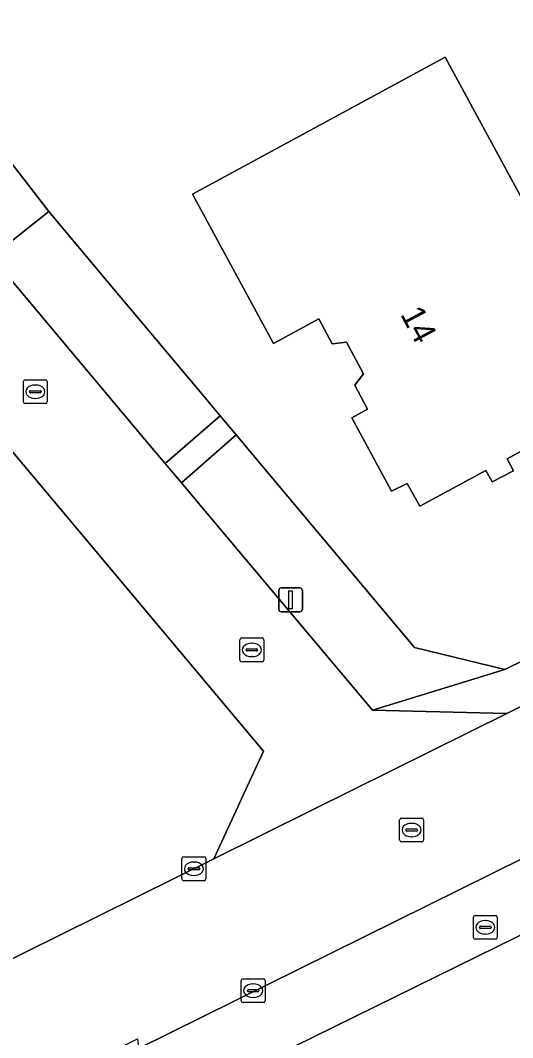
# Model space of a CAD drawing. Extents: x 157320 to 158835, y 386650 to 388491.
# Drawn here: x 158095.47 to 158116.05, y 386920.42 to 386962.99 of the extents above; entities that cross this region are included whole.
import ezdxf

# ---------------------------------------------------------------- set-up
doc = ezdxf.new("R2010")
doc.units = 0
for name, color, linetype in [('IMGEO_Brandkraan', 7, 'Continuous'), ('IMGEO_Erf', 7, 'Continuous'), ('IMGEO_Groenvoorziening', 7, 'Continuous'), ('IMGEO_Hek', 7, 'Continuous'), ('IMGEO_Kolk', 7, 'Continuous'), ('IMGEO_Lichtmast', 7, 'Continuous'), ('IMGEO_Pand', 7, 'Continuous'), ('IMGEO_Pand_nummerreeks', 7, 'Continuous'), ('IMGEO_Rijbaan_lokaal_gesloten', 7, 'Continuous'), ('IMGEO_Rijbaan_lokaal_open', 7, 'Continuous'), ('IMGEO_Rioolput', 7, 'Continuous'), ('IMGEO_Voetpad_open', 7, 'Continuous')]:
    doc.layers.add(name, color=color, linetype=linetype)

msp = doc.modelspace()

# ---------------------------------------------------------------- linework, layer by layer
at = {"layer": 'IMGEO_Brandkraan'}
for p, q in [((158114.404, 386924.61), (158114.404, 386925.462)), ((158114.479, 386925.536), (158115.331, 386925.536)), ((158114.892, 386925.316), (158114.917, 386925.316)), ((158115.405, 386925.462), (158115.405, 386924.61)), ((158114.663, 386925.03), (158114.663, 386925.042)), ((158115.101, 386924.993), (158114.703, 386924.993)), ((158114.706, 386925.079), (158115.104, 386925.079)), ((158114.915, 386924.756), (158114.89, 386924.756)), ((158115.147, 386925.042), (158115.147, 386925.03)), ((158115.331, 386924.536), (158114.479, 386924.536))]:
    msp.add_line(p, q, dxfattribs=at)
for points in [[(158114.404, 386924.61), (158114.404, 386925.462)], [(158114.479, 386925.536), (158115.331, 386925.536)], [(158115.405, 386925.462), (158115.405, 386924.61)], [(158115.331, 386924.536), (158114.479, 386924.536)]]:
    msp.add_lwpolyline(points, dxfattribs=at)
for centre, radius, start, end in [((158114.481, 386925.46), 0.0765, 91.552, 178.448), ((158114.481, 386925.46), 0.0765, 91.552, 178.448), ((158115.329, 386925.46), 0.0765, 1.552, 88.448), ((158115.329, 386925.46), 0.0765, 1.552, 88.448), ((158114.703, 386925.039), 0.0403, 85.8775, 175.7526), ((158114.7, 386925.029), 0.0366, 178.938, 274.7102), ((158115.104, 386925.036), 0.043, 264.8664, 352.4533), ((158115.108, 386925.041), 0.0386, 1.7309, 96.639), ((158114.481, 386924.612), 0.0765, 181.552, 268.448), ((158114.481, 386924.612), 0.0765, 181.552, 268.448), ((158115.329, 386924.612), 0.0765, 271.552, 358.448), ((158115.329, 386924.612), 0.0765, 271.552, 358.448)]:
    msp.add_arc(centre, radius, start, end, dxfattribs=at)
for centre, major_axis, ratio, start_param, end_param in [((158114.891, 386925.036), (-0.387, 0.002), 0.722429, 4.712389, 7.853982), ((158114.916, 386925.036), (-0.39, 0.002), 0.717154, 1.570796, 4.712389)]:
    msp.add_ellipse(centre, major_axis=major_axis, ratio=ratio, start_param=start_param, end_param=end_param, dxfattribs=at)
at = {"layer": 'IMGEO_Erf'}
for points in [[(158054.093, 387005.495), (158058.863, 387000), (158066.166, 386991.132), (158068.508, 386988.349), (158069.235, 386987.485), (158071.871, 386984.353), (158081.246, 386973.213), (158090.493, 386962.591), (158091.369, 386961.585), (158093.97, 386958.498), (158094.82, 386957.382), (158096.65, 386954.993), (158099.077, 386952.098), (158102.979, 386947.445), (158103.823, 386946.437), (158104.49, 386945.643), (158105.564, 386944.362), (158111.948, 386936.75), (158115.722, 386935.829), (158131.799, 386943.741)], [(158136.662, 386934.702), (158105.187, 386919.192), (158124.958, 386895.56)]]:
    msp.add_lwpolyline(points, dxfattribs=at)
msp.add_lwpolyline([(158120.844, 386947.396), (158115.812, 386944.647), (158116.083, 386944.148), (158115.194, 386943.687), (158114.922, 386944.151), (158112.164, 386942.666), (158111.643, 386943.617), (158110.986, 386943.286), (158109.327, 386946.365), (158109.985, 386946.722), (158109.445, 386947.732), (158109.808, 386948.196), (158109.097, 386949.529), (158108.507, 386949.455), (158107.941, 386950.496), (158106.054, 386949.467), (158102.657, 386955.715), (158113.227, 386961.449)], close=True, dxfattribs=at)
at = {"layer": 'IMGEO_Groenvoorziening'}
msp.add_lwpolyline([(158042.744, 387003.703), (158049.707, 386994.304), (158054.85, 386987.056), (158064.75, 386973.223), (158073.528, 386960.69), (158077.553, 386954.952), (158078.263, 386953.857), (158079.783, 386950.939), (158085.2, 386939.671), (158090.453, 386929.337), (158092.382, 386925.589), (158093.978, 386923.166), (158103.553, 386927.909), (158105.632, 386932.404), (158049.019, 387000), (158018.09, 387036.929)], dxfattribs=at)
for points in [[(158099.077, 386952.098), (158096.65, 386954.993), (158094.261, 386953.091), (158096.707, 386950.179), (158100.674, 386945.455), (158101.518, 386944.451), (158103.823, 386946.437), (158102.979, 386947.445)], [(158105.564, 386944.362), (158104.49, 386945.643), (158102.197, 386943.643), (158103.275, 386942.359), (158110.189, 386934.127), (158115.722, 386935.829), (158111.948, 386936.75)], [(158132.518, 386942.259), (158131.799, 386943.741), (158115.722, 386935.829), (158110.189, 386934.127), (158115.801, 386933.983)], [(158136.662, 386934.702), (158136.5, 386935.036), (158136.272, 386935.505), (158135.377, 386937.287), (158100.401, 386919.961), (158100.596, 386917.682), (158101.035, 386917.155), (158103.345, 386918.288), (158105.187, 386919.192)]]:
    msp.add_lwpolyline(points, close=True, dxfattribs=at)
at = {"layer": 'IMGEO_Hek'}
for points in [[(158096.536, 386955.128), (158096.624, 386955.024), (158099.077, 386952.098), (158102.979, 386947.445)], [(158102.979, 386947.445), (158103.823, 386946.437)], [(158103.823, 386946.437), (158104.49, 386945.643)], [(158104.49, 386945.643), (158105.564, 386944.362)], [(158105.564, 386944.362), (158111.948, 386936.75), (158115.722, 386935.829)], [(158115.722, 386935.829), (158131.799, 386943.741)]]:
    msp.add_lwpolyline(points, dxfattribs=at)
at = {"layer": 'IMGEO_Kolk'}
for p, q in [((158095.591, 386947.027), (158095.591, 386947.879)), ((158095.666, 386947.953), (158096.518, 386947.953)), ((158096.079, 386947.733), (158096.104, 386947.733)), ((158096.592, 386947.879), (158096.592, 386947.027)), ((158095.85, 386947.447), (158095.85, 386947.459)), ((158096.288, 386947.41), (158095.89, 386947.41)), ((158095.893, 386947.496), (158096.291, 386947.496)), ((158096.334, 386947.459), (158096.334, 386947.447)), ((158096.518, 386946.953), (158095.666, 386946.953)), ((158096.102, 386947.173), (158096.077, 386947.173)), ((158104.718, 386937.146), (158105.57, 386937.146)), ((158104.643, 386936.22), (158104.643, 386937.072)), ((158104.945, 386936.689), (158105.343, 386936.689)), ((158105.131, 386936.926), (158105.156, 386936.926)), ((158105.644, 386937.072), (158105.644, 386936.22)), ((158104.902, 386936.64), (158104.902, 386936.652)), ((158105.34, 386936.603), (158104.942, 386936.603)), ((158105.154, 386936.366), (158105.129, 386936.366)), ((158105.386, 386936.652), (158105.386, 386936.64)), ((158105.57, 386936.146), (158104.718, 386936.146)), ((158102.222, 386927.063), (158102.222, 386927.915)), ((158102.297, 386927.989), (158103.149, 386927.989)), ((158102.71, 386927.769), (158102.735, 386927.769)), ((158103.223, 386927.915), (158103.223, 386927.063)), ((158102.481, 386927.483), (158102.481, 386927.495)), ((158102.919, 386927.446), (158102.521, 386927.446)), ((158102.524, 386927.532), (158102.922, 386927.532)), ((158102.965, 386927.495), (158102.965, 386927.483)), ((158103.149, 386926.989), (158102.297, 386926.989)), ((158102.733, 386927.209), (158102.708, 386927.209)), ((158104.699, 386921.96), (158104.699, 386922.812)), ((158104.774, 386922.886), (158105.626, 386922.886)), ((158105.187, 386922.666), (158105.212, 386922.666)), ((158105.7, 386922.812), (158105.7, 386921.96)), ((158104.958, 386922.38), (158104.958, 386922.392)), ((158105.396, 386922.343), (158104.998, 386922.343)), ((158105.001, 386922.429), (158105.399, 386922.429)), ((158105.442, 386922.392), (158105.442, 386922.38)), ((158105.626, 386921.886), (158104.774, 386921.886)), ((158105.21, 386922.106), (158105.185, 386922.106))]:
    msp.add_line(p, q, dxfattribs=at)
for points in [[(158095.591, 386947.027), (158095.591, 386947.879)], [(158095.666, 386947.953), (158096.518, 386947.953)], [(158096.592, 386947.879), (158096.592, 386947.027)], [(158096.518, 386946.953), (158095.666, 386946.953)], [(158104.718, 386937.146), (158105.57, 386937.146)], [(158104.643, 386936.22), (158104.643, 386937.072)], [(158105.644, 386937.072), (158105.644, 386936.22)], [(158105.57, 386936.146), (158104.718, 386936.146)], [(158102.222, 386927.063), (158102.222, 386927.915)], [(158102.297, 386927.989), (158103.149, 386927.989)], [(158103.223, 386927.915), (158103.223, 386927.063)], [(158103.149, 386926.989), (158102.297, 386926.989)], [(158104.699, 386921.96), (158104.699, 386922.812)], [(158104.774, 386922.886), (158105.626, 386922.886)], [(158105.7, 386922.812), (158105.7, 386921.96)], [(158105.626, 386921.886), (158104.774, 386921.886)]]:
    msp.add_lwpolyline(points, dxfattribs=at)
for centre, radius, start, end in [((158095.668, 386947.877), 0.0765, 91.552, 178.448), ((158095.668, 386947.877), 0.0765, 91.552, 178.448), ((158096.516, 386947.877), 0.0765, 1.552, 88.448), ((158096.516, 386947.877), 0.0765, 1.552, 88.448), ((158095.89, 386947.456), 0.0403, 85.8775, 175.7526), ((158095.887, 386947.446), 0.0366, 178.938, 274.7102), ((158096.291, 386947.453), 0.043, 264.8664, 352.4533), ((158096.295, 386947.458), 0.0386, 1.7309, 96.639), ((158095.668, 386947.029), 0.0765, 181.552, 268.448), ((158095.668, 386947.029), 0.0765, 181.552, 268.448), ((158096.516, 386947.029), 0.0765, 271.552, 358.448), ((158096.516, 386947.029), 0.0765, 271.552, 358.448), ((158104.72, 386937.07), 0.0765, 91.552, 178.448), ((158104.72, 386937.07), 0.0765, 91.552, 178.448), ((158105.568, 386937.07), 0.0765, 1.552, 88.448), ((158105.568, 386937.07), 0.0765, 1.552, 88.448), ((158104.942, 386936.649), 0.0403, 85.8775, 175.7526), ((158105.347, 386936.651), 0.0386, 1.7309, 96.639), ((158104.939, 386936.639), 0.0366, 178.938, 274.7102), ((158105.343, 386936.646), 0.043, 264.8664, 352.4533), ((158104.72, 386936.222), 0.0765, 181.552, 268.448), ((158104.72, 386936.222), 0.0765, 181.552, 268.448), ((158105.568, 386936.222), 0.0765, 271.552, 358.448), ((158105.568, 386936.222), 0.0765, 271.552, 358.448), ((158102.299, 386927.913), 0.0765, 91.552, 178.448), ((158102.299, 386927.913), 0.0765, 91.552, 178.448), ((158103.147, 386927.913), 0.0765, 1.552, 88.448), ((158103.147, 386927.913), 0.0765, 1.552, 88.448), ((158102.521, 386927.492), 0.0403, 85.8775, 175.7526), ((158102.518, 386927.482), 0.0366, 178.938, 274.7102), ((158102.922, 386927.489), 0.043, 264.8664, 352.4533), ((158102.926, 386927.494), 0.0386, 1.7309, 96.639), ((158102.299, 386927.065), 0.0765, 181.552, 268.448), ((158102.299, 386927.065), 0.0765, 181.552, 268.448), ((158103.147, 386927.065), 0.0765, 271.552, 358.448), ((158103.147, 386927.065), 0.0765, 271.552, 358.448), ((158104.776, 386922.81), 0.0765, 91.552, 178.448), ((158104.776, 386922.81), 0.0765, 91.552, 178.448), ((158105.624, 386922.81), 0.0765, 1.552, 88.448), ((158105.624, 386922.81), 0.0765, 1.552, 88.448), ((158104.998, 386922.389), 0.0403, 85.8775, 175.7526), ((158104.995, 386922.379), 0.0366, 178.938, 274.7102), ((158105.399, 386922.386), 0.043, 264.8664, 352.4533), ((158105.403, 386922.391), 0.0386, 1.7309, 96.639), ((158104.776, 386921.962), 0.0765, 181.552, 268.448), ((158104.776, 386921.962), 0.0765, 181.552, 268.448), ((158105.624, 386921.962), 0.0765, 271.552, 358.448), ((158105.624, 386921.962), 0.0765, 271.552, 358.448)]:
    msp.add_arc(centre, radius, start, end, dxfattribs=at)
for centre, major_axis, ratio, start_param, end_param in [((158096.078, 386947.453), (-0.387, 0.002), 0.722429, 4.712389, 7.853982), ((158096.103, 386947.453), (-0.39, 0.002), 0.717154, 1.570796, 4.712389), ((158105.13, 386936.646), (-0.387, 0.002), 0.722429, 4.712389, 7.853982), ((158105.155, 386936.646), (-0.39, 0.002), 0.717154, 1.570796, 4.712389), ((158102.709, 386927.489), (-0.387, 0.002), 0.722429, 4.712389, 7.853982), ((158102.734, 386927.489), (-0.39, 0.002), 0.717154, 1.570796, 4.712389), ((158105.186, 386922.386), (-0.387, 0.002), 0.722429, 4.712389, 7.853982), ((158105.211, 386922.386), (-0.39, 0.002), 0.717154, 1.570796, 4.712389)]:
    msp.add_ellipse(centre, major_axis=major_axis, ratio=ratio, start_param=start_param, end_param=end_param, dxfattribs=at)
at = {"layer": 'IMGEO_Lichtmast'}
for p, q in [((158106.365, 386939.242), (158107.155, 386939.242)), ((158107.155, 386939.242), (158106.365, 386939.242)), ((158106.265, 386938.342), (158106.265, 386939.142)), ((158106.265, 386939.142), (158106.265, 386938.342)), ((158107.255, 386939.142), (158107.255, 386938.342)), ((158107.255, 386938.342), (158107.255, 386939.142)), ((158107.155, 386938.242), (158106.365, 386938.242)), ((158106.365, 386938.242), (158107.155, 386938.242))]:
    msp.add_line(p, q, dxfattribs=at)
msp.add_lwpolyline([(158106.685, 386939.117), (158106.835, 386939.117), (158106.835, 386938.367), (158106.685, 386938.367), (158106.685, 386939.117)], dxfattribs=at)
for centre, start, end in [((158106.365, 386939.142), 90, 180), ((158106.365, 386939.142), 90, 180), ((158107.155, 386939.142), 0, 90), ((158107.155, 386939.142), 360, 90), ((158106.365, 386938.342), 180, 270), ((158106.365, 386938.342), 180, 270), ((158107.155, 386938.342), 270, 0), ((158107.155, 386938.342), 270, 0)]:
    msp.add_arc(centre, 0.1, start, end, dxfattribs=at)
at = {"layer": 'IMGEO_Pand'}
msp.add_lwpolyline([(158112.164, 386942.666), (158114.922, 386944.151), (158115.194, 386943.687), (158116.083, 386944.148), (158115.812, 386944.647), (158120.844, 386947.396), (158113.227, 386961.449), (158102.657, 386955.715), (158106.054, 386949.467), (158107.941, 386950.496), (158108.507, 386949.455), (158109.097, 386949.529), (158109.808, 386948.196), (158109.445, 386947.732), (158109.985, 386946.722), (158109.327, 386946.365), (158110.986, 386943.286), (158111.643, 386943.617)], close=True, dxfattribs=at)
at = {"layer": 'IMGEO_Rijbaan_lokaal_gesloten'}
msp.add_lwpolyline([(158163.49, 386957.499), (158136.568, 386944.239), (158132.955, 386942.475), (158132.518, 386942.259), (158115.801, 386933.983), (158107.683, 386929.955), (158103.553, 386927.909), (158093.978, 386923.166), (158094.131, 386922.913), (158092.554, 386922.126), (158091.342, 386921.521), (158091.159, 386921.783), (158084.484, 386918.398), (158087.116, 386913.533), (158088.912, 386914.406), (158094.716, 386917.227), (158094.507, 386917.478), (158095.897, 386918.16), (158097.312, 386918.855), (158100.366, 386920.365), (158100.401, 386919.961), (158135.377, 386937.287), (158136.478, 386937.833), (158140.15, 386939.652)], dxfattribs=at)
at = {"layer": 'IMGEO_Rijbaan_lokaal_open'}
msp.add_lwpolyline([(157995.987, 387063.319), (158000, 387058.528), (158010.809, 387045.622), (158018.09, 387036.929), (158049.019, 387000), (158105.632, 386932.404), (158103.553, 386927.909), (158107.683, 386929.955), (158115.801, 386933.983), (158110.189, 386934.127), (158103.275, 386942.359), (158102.197, 386943.643), (158101.518, 386944.451), (158100.674, 386945.455), (158096.707, 386950.179), (158094.261, 386953.091), (158092.391, 386955.317), (158091.441, 386956.449), (158088.876, 386959.562), (158088.078, 386960.515), (158078.958, 386971.405), (158069.7, 386982.458), (158066.189, 386986.599), (158054.968, 387000)], dxfattribs=at)
msp.add_lwpolyline([(158093.97, 386958.498), (158091.369, 386961.585), (158090.493, 386962.591), (158088.078, 386960.515), (158088.876, 386959.562), (158091.441, 386956.449), (158092.391, 386955.317), (158094.261, 386953.091), (158096.65, 386954.993), (158094.82, 386957.382)], close=True, dxfattribs=at)
at = {"layer": 'IMGEO_Rioolput'}
for p, q in [((158111.323, 386928.683), (158111.323, 386929.535)), ((158111.398, 386929.609), (158112.25, 386929.609)), ((158112.324, 386929.535), (158112.324, 386928.683)), ((158111.582, 386929.103), (158111.582, 386929.115)), ((158112.02, 386929.066), (158111.622, 386929.066)), ((158111.625, 386929.152), (158112.023, 386929.152)), ((158111.811, 386929.389), (158111.836, 386929.389)), ((158112.066, 386929.115), (158112.066, 386929.103)), ((158112.25, 386928.609), (158111.398, 386928.609)), ((158111.834, 386928.829), (158111.809, 386928.829))]:
    msp.add_line(p, q, dxfattribs=at)
for points in [[(158111.323, 386928.683), (158111.323, 386929.535)], [(158111.398, 386929.609), (158112.25, 386929.609)], [(158112.324, 386929.535), (158112.324, 386928.683)], [(158112.25, 386928.609), (158111.398, 386928.609)]]:
    msp.add_lwpolyline(points, dxfattribs=at)
for centre, radius, start, end in [((158111.4, 386929.533), 0.0765, 91.552, 178.448), ((158111.4, 386929.533), 0.0765, 91.552, 178.448), ((158112.248, 386929.533), 0.0765, 1.552, 88.448), ((158112.248, 386929.533), 0.0765, 1.552, 88.448), ((158111.622, 386929.112), 0.0403, 85.8775, 175.7526), ((158111.619, 386929.102), 0.0366, 178.938, 274.7102), ((158112.023, 386929.109), 0.043, 264.8664, 352.4533), ((158112.027, 386929.114), 0.0386, 1.7309, 96.639), ((158111.4, 386928.685), 0.0765, 181.552, 268.448), ((158111.4, 386928.685), 0.0765, 181.552, 268.448), ((158112.248, 386928.685), 0.0765, 271.552, 358.448), ((158112.248, 386928.685), 0.0765, 271.552, 358.448)]:
    msp.add_arc(centre, radius, start, end, dxfattribs=at)
for centre, major_axis, ratio, start_param, end_param in [((158111.81, 386929.109), (-0.387, 0.002), 0.722429, 4.712389, 7.853982), ((158111.835, 386929.109), (-0.39, 0.002), 0.717154, 1.570796, 4.712389)]:
    msp.add_ellipse(centre, major_axis=major_axis, ratio=ratio, start_param=start_param, end_param=end_param, dxfattribs=at)
at = {"layer": 'IMGEO_Voetpad_open'}
msp.add_lwpolyline([(158103.823, 386946.437), (158101.518, 386944.451), (158102.197, 386943.643), (158104.49, 386945.643)], close=True, dxfattribs=at)

# ---------------------------------------------------------------- texts
at = {"layer": 'IMGEO_Pand_nummerreeks'}
msp.add_text('14', height=1, rotation=298.0747, dxfattribs=at).set_placement((158111.33, 386950.697))

doc.saveas('drawing.dxf')
